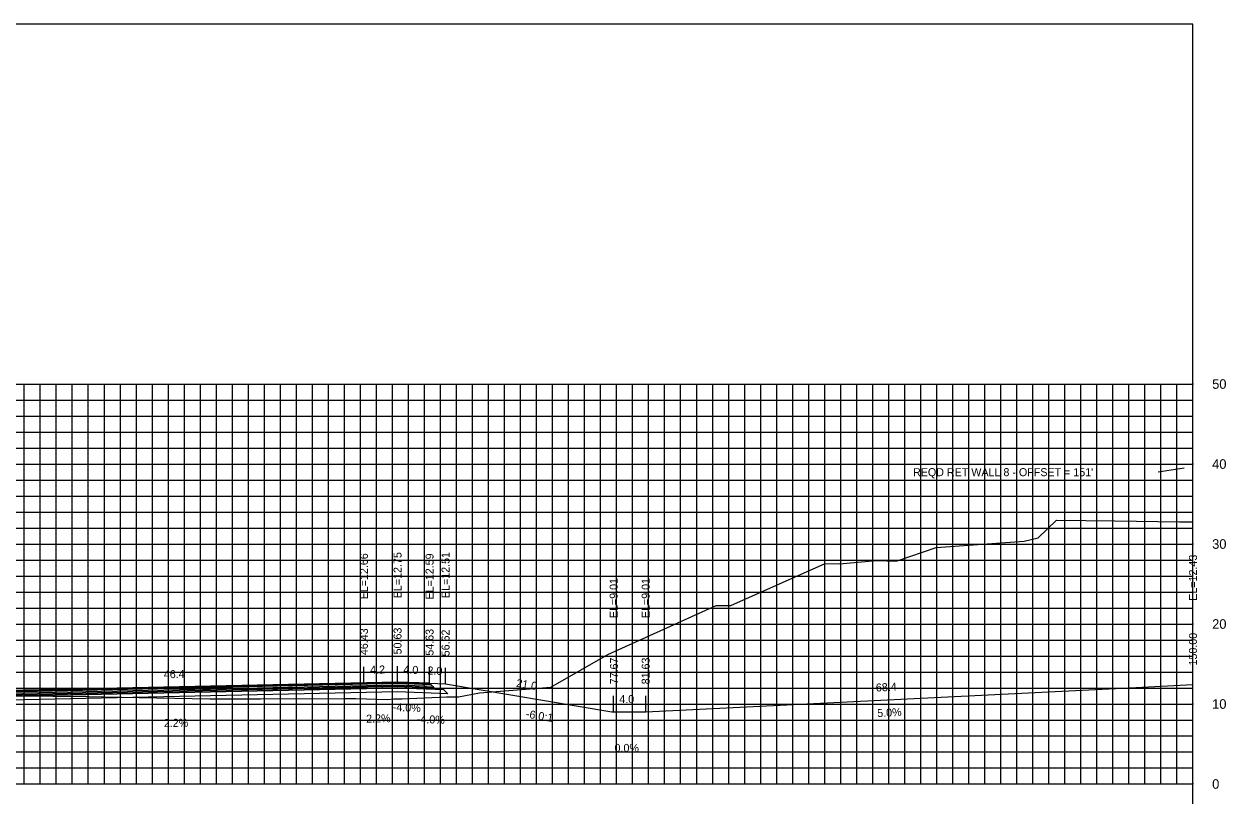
# Model space of a CAD drawing. Extents: x 1797419 to 1809236, y 248759 to 251512.
# Drawn here: x 1803315 to 1803465.1, y 250172.9 to 250269.4 of the extents above; entities that cross this region are included whole.
import ezdxf

# ---------------------------------------------------------------- set-up
doc = ezdxf.new("R2010")
doc.units = 0
for name, color, linetype in [('3', 7, 'Continuous'), ('31', 7, 'Continuous'), ('4', 7, 'Continuous'), ('60', 7, 'Continuous'), ('BASE', 7, 'Continuous'), ('CL-CNST', 7, 'Continuous'), ('Level 62', 7, 'Continuous'), ('LOWER BINDER', 7, 'Continuous'), ('M-ROADS', 7, 'Continuous'), ('UPPER BINDER', 7, 'Continuous'), ('WEARING', 7, 'Continuous')]:
    doc.layers.add(name, color=color, linetype=linetype)

msp = doc.modelspace()

# ---------------------------------------------------------------- linework, layer by layer
for p, q in [((1803357.43, 250187.09), (1803357.43, 250189.09)), ((1803361.63, 250187.18), (1803361.63, 250189.18)), ((1803365.63, 250187.02), (1803365.63, 250189.02)), ((1803367.63, 250186.94), (1803367.63, 250188.94)), ((1803388.63, 250183.44), (1803388.63, 250185.44)), ((1803392.63, 250183.44), (1803392.63, 250185.44))]:
    msp.add_line(p, q)
msp.add_lwpolyline([(1803161, 250079.43), (1803461, 250079.43), (1803461, 250269.43), (1803161, 250269.43)], close=True)
at = {"layer": '3'}
msp.add_line((1803456.65, 250213.46), (1803459.9, 250213.96), dxfattribs=at)
at = {"layer": '60'}
for p, q in [((1803461, 250174.43), (1803461, 250224.43)), ((1803461.06, 250224.43), (1803461, 250224.43)), ((1803461.06, 250214.43), (1803461, 250214.43)), ((1803461.06, 250204.43), (1803461, 250204.43)), ((1803461.06, 250194.43), (1803461, 250194.43)), ((1803461.06, 250184.43), (1803461, 250184.43)), ((1803161, 250174.43), (1803461, 250174.43)), ((1803321, 250174.37), (1803321, 250174.43)), ((1803331, 250174.37), (1803331, 250174.43)), ((1803341, 250174.37), (1803341, 250174.43)), ((1803351, 250174.37), (1803351, 250174.43)), ((1803361, 250174.37), (1803361, 250174.43)), ((1803371, 250174.37), (1803371, 250174.43)), ((1803381, 250174.37), (1803381, 250174.43)), ((1803391, 250174.37), (1803391, 250174.43)), ((1803401, 250174.37), (1803401, 250174.43)), ((1803411, 250174.37), (1803411, 250174.43)), ((1803421, 250174.37), (1803421, 250174.43)), ((1803431, 250174.37), (1803431, 250174.43)), ((1803441, 250174.37), (1803441, 250174.43)), ((1803451, 250174.37), (1803451, 250174.43)), ((1803461, 250174.37), (1803461, 250174.43)), ((1803461.06, 250174.43), (1803461, 250174.43))]:
    msp.add_line(p, q, dxfattribs=at)
at = {"layer": 'BASE'}
msp.add_lwpolyline([(1803244.25, 250183.77), (1803245.25, 250183.81), (1803250, 250184), (1803311, 250185.35), (1803361.63, 250186.46), (1803366.38, 250186.27), (1803367.38, 250186.23), (1803367.9, 250185.71), (1803361.63, 250185.96), (1803311, 250184.85), (1803250, 250183.5), (1803243.73, 250183.25)], close=True, dxfattribs=at)
at = {"layer": 'CL-CNST'}
msp.add_lwpolyline([(1803187.94, 250186.54), (1803213.7, 250180.1), (1803217.7, 250180.1), (1803223, 250180.98), (1803230.02, 250182.15), (1803244, 250184.48), (1803246, 250184.56), (1803248.13, 250184.65), (1803250, 250184.72), (1803261.29, 250184.97), (1803311, 250186.07), (1803311.02, 250186.07), (1803357.43, 250187.09), (1803361.63, 250187.18), (1803365.63, 250187.02), (1803367.63, 250186.94), (1803388.42, 250183.47), (1803388.63, 250183.44), (1803388.67, 250183.44), (1803392.63, 250183.44), (1803453.86, 250186.5), (1803461, 250186.86)], dxfattribs=at)
at = {"layer": 'Level 62'}
for p, q in [((1803161, 250224.43), (1803461, 250224.43)), ((1803161, 250224.43), (1803461, 250224.43)), ((1803315, 250174.43), (1803315, 250224.43)), ((1803315, 250174.43), (1803315, 250224.43)), ((1803317, 250174.43), (1803317, 250224.43)), ((1803317, 250174.43), (1803317, 250224.43)), ((1803319, 250174.43), (1803319, 250224.43)), ((1803319, 250174.43), (1803319, 250224.43)), ((1803321, 250174.43), (1803321, 250224.43)), ((1803321, 250174.43), (1803321, 250224.43)), ((1803323, 250174.43), (1803323, 250224.43)), ((1803323, 250174.43), (1803323, 250224.43)), ((1803325, 250174.43), (1803325, 250224.43)), ((1803325, 250174.43), (1803325, 250224.43)), ((1803327, 250174.43), (1803327, 250224.43)), ((1803327, 250174.43), (1803327, 250224.43)), ((1803329, 250174.43), (1803329, 250224.43)), ((1803329, 250174.43), (1803329, 250224.43)), ((1803331, 250174.43), (1803331, 250224.43)), ((1803331, 250174.43), (1803331, 250224.43)), ((1803333, 250174.43), (1803333, 250224.43)), ((1803333, 250174.43), (1803333, 250224.43)), ((1803335, 250174.43), (1803335, 250224.43)), ((1803335, 250174.43), (1803335, 250224.43)), ((1803337, 250174.43), (1803337, 250224.43)), ((1803337, 250174.43), (1803337, 250224.43)), ((1803339, 250174.43), (1803339, 250224.43)), ((1803339, 250174.43), (1803339, 250224.43)), ((1803341, 250174.43), (1803341, 250224.43)), ((1803341, 250174.43), (1803341, 250224.43)), ((1803343, 250174.43), (1803343, 250224.43)), ((1803343, 250174.43), (1803343, 250224.43)), ((1803345, 250174.43), (1803345, 250224.43)), ((1803345, 250174.43), (1803345, 250224.43)), ((1803347, 250174.43), (1803347, 250224.43)), ((1803347, 250174.43), (1803347, 250224.43)), ((1803349, 250174.43), (1803349, 250224.43)), ((1803349, 250174.43), (1803349, 250224.43)), ((1803351, 250174.43), (1803351, 250224.43)), ((1803351, 250174.43), (1803351, 250224.43)), ((1803353, 250174.43), (1803353, 250224.43)), ((1803353, 250174.43), (1803353, 250224.43)), ((1803355, 250174.43), (1803355, 250224.43)), ((1803355, 250174.43), (1803355, 250224.43)), ((1803357, 250174.43), (1803357, 250224.43)), ((1803357, 250174.43), (1803357, 250224.43)), ((1803359, 250174.43), (1803359, 250224.43)), ((1803359, 250174.43), (1803359, 250224.43)), ((1803361, 250174.43), (1803361, 250224.43)), ((1803361, 250174.43), (1803361, 250224.43)), ((1803363, 250174.43), (1803363, 250224.43)), ((1803363, 250174.43), (1803363, 250224.43)), ((1803365, 250174.43), (1803365, 250224.43)), ((1803365, 250174.43), (1803365, 250224.43)), ((1803367, 250174.43), (1803367, 250224.43)), ((1803367, 250174.43), (1803367, 250224.43)), ((1803369, 250174.43), (1803369, 250224.43)), ((1803369, 250174.43), (1803369, 250224.43)), ((1803371, 250174.43), (1803371, 250224.43)), ((1803371, 250174.43), (1803371, 250224.43)), ((1803373, 250174.43), (1803373, 250224.43)), ((1803373, 250174.43), (1803373, 250224.43)), ((1803375, 250174.43), (1803375, 250224.43)), ((1803375, 250174.43), (1803375, 250224.43)), ((1803377, 250174.43), (1803377, 250224.43)), ((1803377, 250174.43), (1803377, 250224.43)), ((1803379, 250174.43), (1803379, 250224.43)), ((1803379, 250174.43), (1803379, 250224.43)), ((1803381, 250174.43), (1803381, 250224.43)), ((1803381, 250174.43), (1803381, 250224.43)), ((1803383, 250174.43), (1803383, 250224.43)), ((1803383, 250174.43), (1803383, 250224.43)), ((1803385, 250174.43), (1803385, 250224.43)), ((1803385, 250174.43), (1803385, 250224.43)), ((1803387, 250174.43), (1803387, 250224.43)), ((1803387, 250174.43), (1803387, 250224.43)), ((1803389, 250174.43), (1803389, 250224.43)), ((1803389, 250174.43), (1803389, 250224.43)), ((1803391, 250174.43), (1803391, 250224.43)), ((1803391, 250174.43), (1803391, 250224.43)), ((1803393, 250174.43), (1803393, 250224.43)), ((1803393, 250174.43), (1803393, 250224.43)), ((1803395, 250174.43), (1803395, 250224.43)), ((1803395, 250174.43), (1803395, 250224.43)), ((1803397, 250174.43), (1803397, 250224.43)), ((1803397, 250174.43), (1803397, 250224.43)), ((1803399, 250174.43), (1803399, 250224.43)), ((1803399, 250174.43), (1803399, 250224.43)), ((1803401, 250174.43), (1803401, 250224.43)), ((1803401, 250174.43), (1803401, 250224.43)), ((1803403, 250174.43), (1803403, 250224.43)), ((1803403, 250174.43), (1803403, 250224.43)), ((1803405, 250174.43), (1803405, 250224.43)), ((1803405, 250174.43), (1803405, 250224.43)), ((1803407, 250174.43), (1803407, 250224.43)), ((1803407, 250174.43), (1803407, 250224.43)), ((1803409, 250174.43), (1803409, 250224.43)), ((1803409, 250174.43), (1803409, 250224.43)), ((1803411, 250174.43), (1803411, 250224.43)), ((1803411, 250174.43), (1803411, 250224.43)), ((1803413, 250174.43), (1803413, 250224.43)), ((1803413, 250174.43), (1803413, 250224.43)), ((1803415, 250174.43), (1803415, 250224.43)), ((1803415, 250174.43), (1803415, 250224.43)), ((1803417, 250174.43), (1803417, 250224.43)), ((1803417, 250174.43), (1803417, 250224.43)), ((1803419, 250174.43), (1803419, 250224.43)), ((1803419, 250174.43), (1803419, 250224.43)), ((1803421, 250174.43), (1803421, 250224.43)), ((1803421, 250174.43), (1803421, 250224.43)), ((1803423, 250174.43), (1803423, 250224.43)), ((1803423, 250174.43), (1803423, 250224.43)), ((1803425, 250174.43), (1803425, 250224.43)), ((1803425, 250174.43), (1803425, 250224.43)), ((1803427, 250174.43), (1803427, 250224.43)), ((1803427, 250174.43), (1803427, 250224.43)), ((1803429, 250174.43), (1803429, 250224.43)), ((1803429, 250174.43), (1803429, 250224.43)), ((1803431, 250174.43), (1803431, 250224.43)), ((1803431, 250174.43), (1803431, 250224.43)), ((1803433, 250174.43), (1803433, 250224.43)), ((1803433, 250174.43), (1803433, 250224.43)), ((1803435, 250174.43), (1803435, 250224.43)), ((1803435, 250174.43), (1803435, 250224.43)), ((1803437, 250174.43), (1803437, 250224.43)), ((1803437, 250174.43), (1803437, 250224.43)), ((1803439, 250174.43), (1803439, 250224.43)), ((1803439, 250174.43), (1803439, 250224.43)), ((1803441, 250174.43), (1803441, 250224.43)), ((1803441, 250174.43), (1803441, 250224.43)), ((1803443, 250174.43), (1803443, 250224.43)), ((1803443, 250174.43), (1803443, 250224.43)), ((1803445, 250174.43), (1803445, 250224.43)), ((1803445, 250174.43), (1803445, 250224.43)), ((1803447, 250174.43), (1803447, 250224.43)), ((1803447, 250174.43), (1803447, 250224.43)), ((1803449, 250174.43), (1803449, 250224.43)), ((1803449, 250174.43), (1803449, 250224.43)), ((1803451, 250174.43), (1803451, 250224.43)), ((1803451, 250174.43), (1803451, 250224.43)), ((1803453, 250174.43), (1803453, 250224.43)), ((1803453, 250174.43), (1803453, 250224.43)), ((1803455, 250174.43), (1803455, 250224.43)), ((1803455, 250174.43), (1803455, 250224.43)), ((1803457, 250174.43), (1803457, 250224.43)), ((1803457, 250174.43), (1803457, 250224.43)), ((1803459, 250174.43), (1803459, 250224.43)), ((1803459, 250174.43), (1803459, 250224.43)), ((1803461, 250174.43), (1803461, 250224.43)), ((1803461, 250174.43), (1803461, 250224.43)), ((1803161, 250222.43), (1803461, 250222.43)), ((1803161, 250222.43), (1803461, 250222.43)), ((1803161, 250220.43), (1803461, 250220.43)), ((1803161, 250220.43), (1803461, 250220.43)), ((1803161, 250218.43), (1803461, 250218.43)), ((1803161, 250218.43), (1803461, 250218.43)), ((1803161, 250216.43), (1803461, 250216.43)), ((1803161, 250216.43), (1803461, 250216.43)), ((1803161, 250214.43), (1803461, 250214.43)), ((1803161, 250214.43), (1803461, 250214.43)), ((1803161, 250212.43), (1803461, 250212.43)), ((1803161, 250212.43), (1803461, 250212.43)), ((1803161, 250210.43), (1803461, 250210.43)), ((1803161, 250210.43), (1803461, 250210.43)), ((1803161, 250208.43), (1803461, 250208.43)), ((1803161, 250208.43), (1803461, 250208.43)), ((1803161, 250206.43), (1803461, 250206.43)), ((1803161, 250206.43), (1803461, 250206.43)), ((1803161, 250204.43), (1803461, 250204.43)), ((1803161, 250204.43), (1803461, 250204.43)), ((1803161, 250202.43), (1803461, 250202.43)), ((1803161, 250202.43), (1803461, 250202.43)), ((1803161, 250200.43), (1803461, 250200.43)), ((1803161, 250200.43), (1803461, 250200.43)), ((1803161, 250198.43), (1803461, 250198.43)), ((1803161, 250198.43), (1803461, 250198.43)), ((1803161, 250196.43), (1803461, 250196.43)), ((1803161, 250196.43), (1803461, 250196.43)), ((1803161, 250194.43), (1803461, 250194.43)), ((1803161, 250194.43), (1803461, 250194.43)), ((1803161, 250192.43), (1803461, 250192.43)), ((1803161, 250192.43), (1803461, 250192.43)), ((1803161, 250190.43), (1803461, 250190.43)), ((1803161, 250190.43), (1803461, 250190.43)), ((1803161, 250188.43), (1803461, 250188.43)), ((1803161, 250188.43), (1803461, 250188.43)), ((1803161, 250186.43), (1803461, 250186.43)), ((1803161, 250186.43), (1803461, 250186.43)), ((1803161, 250184.43), (1803461, 250184.43)), ((1803161, 250184.43), (1803461, 250184.43)), ((1803161, 250182.43), (1803461, 250182.43)), ((1803161, 250182.43), (1803461, 250182.43)), ((1803161, 250180.43), (1803461, 250180.43)), ((1803161, 250180.43), (1803461, 250180.43)), ((1803161, 250178.43), (1803461, 250178.43)), ((1803161, 250178.43), (1803461, 250178.43)), ((1803161, 250176.43), (1803461, 250176.43)), ((1803161, 250176.43), (1803461, 250176.43)), ((1803161, 250174.43), (1803461, 250174.43)), ((1803161, 250174.43), (1803461, 250174.43))]:
    msp.add_line(p, q, dxfattribs=at)
at = {"layer": 'LOWER BINDER'}
for points in [[(1803250, 250184.38), (1803311, 250185.73), (1803361.63, 250186.84), (1803365.98, 250186.67), (1803366.18, 250186.47), (1803361.63, 250186.65), (1803311, 250185.54), (1803250, 250184.19), (1803245.45, 250184.01), (1803245.65, 250184.21)], [(1803250, 250184.19), (1803311, 250185.54), (1803361.63, 250186.65), (1803366.18, 250186.47), (1803366.38, 250186.27), (1803361.63, 250186.46), (1803311, 250185.35), (1803250, 250184), (1803245.25, 250183.81), (1803245.45, 250184.01)]]:
    msp.add_lwpolyline(points, close=True, dxfattribs=at)
at = {"layer": 'M-ROADS'}
msp.add_lwpolyline([(1803307.01, 250185.44), (1803318.56, 250185.4), (1803323.07, 250185.35), (1803324.92, 250185.32), (1803335.97, 250185.13), (1803338.18, 250185.08), (1803344.53, 250185.09), (1803355.02, 250185.13), (1803356.43, 250185.11), (1803360.37, 250184.99), (1803361.16, 250185.08), (1803362.21, 250185.09), (1803367.73, 250185.31), (1803369.24, 250185.33), (1803371.85, 250185.81), (1803380.76, 250186.53), (1803387.89, 250190.63), (1803401.42, 250196.76), (1803402, 250196.75), (1803403.25, 250196.73), (1803415.04, 250201.98), (1803416.84, 250201.95), (1803421.44, 250202.35), (1803422.75, 250202.33), (1803424.06, 250202.34), (1803428.9, 250203.99), (1803439.93, 250204.77), (1803441.68, 250205.19), (1803443.97, 250207.41), (1803451.23, 250207.33), (1803459.34, 250207.22), (1803460.36, 250207.21), (1803461, 250207.19)], dxfattribs=at)
at = {"layer": 'UPPER BINDER'}
msp.add_lwpolyline([(1803361.63, 250186.84), (1803365.98, 250186.67), (1803365.78, 250186.86), (1803361.63, 250187.03), (1803311, 250185.92), (1803250, 250184.57), (1803245.85, 250184.41), (1803245.65, 250184.21), (1803250, 250184.38), (1803311, 250185.73)], close=True, dxfattribs=at)
at = {"layer": 'WEARING'}
msp.add_lwpolyline([(1803361.63, 250187.03), (1803365.78, 250186.86), (1803365.63, 250187.02), (1803361.63, 250187.18), (1803311, 250186.07), (1803250, 250184.72), (1803246, 250184.56), (1803245.85, 250184.41), (1803250, 250184.57), (1803311, 250185.92)], close=True, dxfattribs=at)

# ---------------------------------------------------------------- texts
msp.add_text('-6.0:1', height=1, rotation=350.5377).set_placement((1803377.61, 250182.74))
at = {"layer": '3'}
msp.add_text("REQD RET WALL 8 - OFFSET = 151'", height=1, dxfattribs=at).set_placement((1803426.03, 250212.91))
for s, p in [('EL=12.75', (1803362.13, 250197.65)), ('EL=12.51', (1803368.13, 250197.67)), ('EL=12.66', (1803357.93, 250197.51)), ('EL=12.59', (1803366.13, 250197.49)), ('EL=12.43', (1803461.5, 250197.33)), ('EL=9.01', (1803389.13, 250195.16)), ('EL=9.01', (1803393.13, 250195.16)), ('46.43', (1803357.93, 250190.54)), ('50.63', (1803362.13, 250190.63)), ('54.63', (1803366.13, 250190.47)), ('56.62', (1803368.13, 250190.39)), ('150.00', (1803461.5, 250189.24)), ('77.67', (1803389.17, 250186.89)), ('81.63', (1803393.13, 250186.89))]:
    msp.add_text(s, height=1, rotation=90, dxfattribs=at).set_placement(p)
at = {"layer": '31'}
for s, p in [('50', (1803463.4, 250223.83)), ('40', (1803463.4, 250213.83)), ('30', (1803463.4, 250203.83)), ('20', (1803463.4, 250193.83)), ('10', (1803463.4, 250183.83)), ('0', (1803463.4, 250173.83))]:
    msp.add_text(s, height=1.2, dxfattribs=at).set_placement(p)
at = {"layer": '4'}
for s, rotation, p in [('46.4', 1.2606, (1803332.44, 250187.64)), ('4.2', 1.2606, (1803358.22, 250188.21)), ('4.0', 357.7097, (1803362.35, 250188.25)), ('2.0', 357.7086, (1803365.35, 250188.13)), ('21.0', 350.5377, (1803376.41, 250186.59)), ('68.4', 2.8624, (1803421.41, 250185.98)), ('-4.0%', 357.7097, (1803361.02, 250183.56)), ('5.0%', 2.8624, (1803421.58, 250182.79)), ('2.2%', 1.2606, (1803332.44, 250181.54)), ('2.2%', 1.2606, (1803357.72, 250182.09)), ('-4.0%', 357.7086, (1803364.02, 250182.08))]:
    msp.add_text(s, height=1, rotation=rotation, dxfattribs=at).set_placement(p)
for s, p in [('4.0', (1803389.33, 250184.54)), ('0.0%', (1803388.74, 250178.44))]:
    msp.add_text(s, height=1, dxfattribs=at).set_placement(p)

doc.saveas('drawing.dxf')
